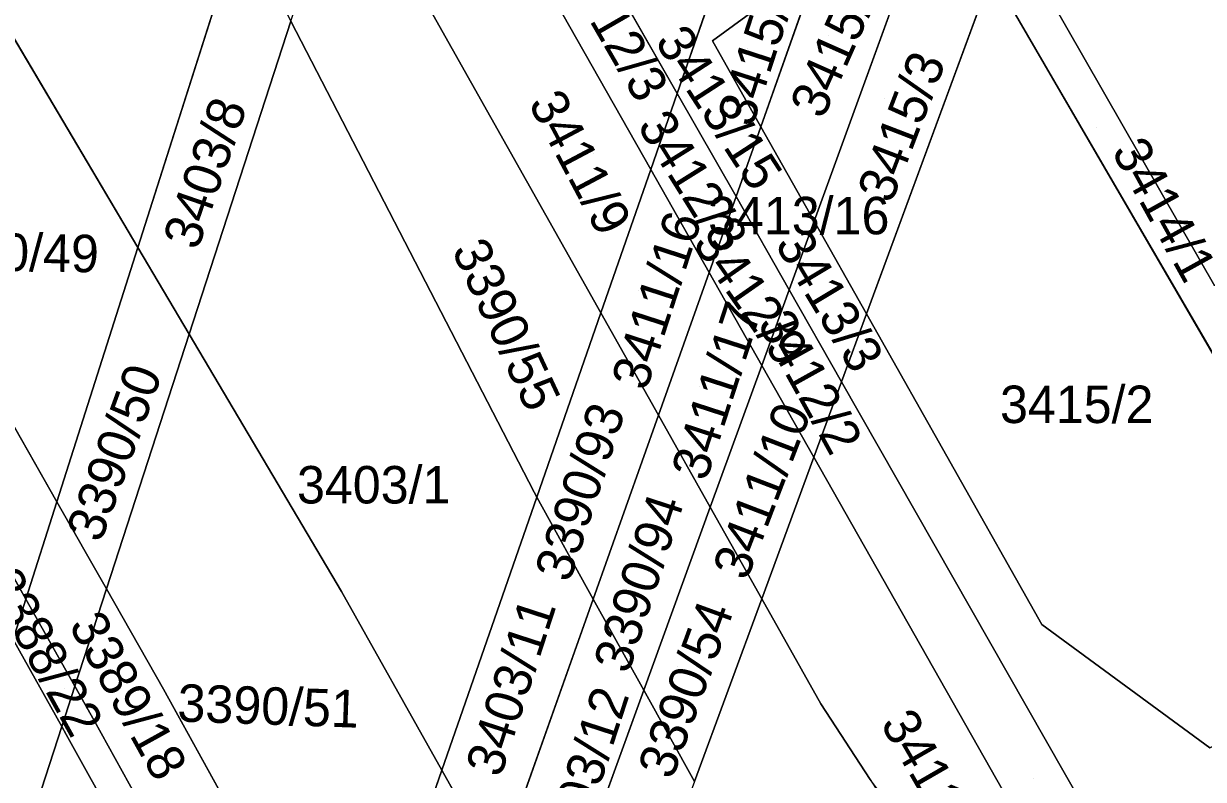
# Model space of a CAD drawing. Extents: x -262715 to -259381, y -1237238 to -1231182.
# Drawn here: x -261776 to -261713, y -1236208.9 to -1236168.6 of the extents above; entities that cross this region are included whole.
import ezdxf

# ---------------------------------------------------------------- set-up
doc = ezdxf.new("R2010")
doc.units = 0
for name, color, linetype in [('body_kn', 7, 'Continuous'), ('kladpar_druhypozemkov', 7, 'Continuous'), ('kladpar_hranice', 7, 'Continuous'), ('kladpar_parcelnecisla', 7, 'Continuous'), ('kladpar_plochy', 7, 'Continuous')]:
    doc.layers.add(name, color=color, linetype=linetype)

msp = doc.modelspace()

# ---------------------------------------------------------------- linework, layer by layer
at = {"layer": 'body_kn'}
for p, q in [((-261739.23, -1236169.52), (-261739.23, -1236169.52)), ((-261741.11, -1236172.33), (-261741.11, -1236172.33)), ((-261736.65, -1236174.1), (-261736.65, -1236174.1)), ((-261736.65, -1236174.1), (-261736.65, -1236174.1)), ((-261742.52, -1236176.38), (-261742.52, -1236176.38)), ((-261742.52, -1236176.38), (-261742.52, -1236176.38)), ((-261737.97, -1236177.83), (-261737.97, -1236177.83)), ((-261733.81, -1236179.13), (-261733.81, -1236179.13)), ((-261733.81, -1236179.13), (-261733.81, -1236179.13)), ((-261769.86, -1236180.55), (-261769.86, -1236180.55)), ((-261739.41, -1236181.88), (-261739.41, -1236181.88)), ((-261739.41, -1236181.88), (-261739.41, -1236181.88)), ((-261735.14, -1236182.8), (-261735.14, -1236182.8)), ((-261735.14, -1236182.8), (-261735.14, -1236182.8)), ((-261745.17, -1236184.03), (-261745.17, -1236184.03)), ((-261745.17, -1236184.03), (-261745.17, -1236184.03)), ((-261731.01, -1236184.09), (-261731.01, -1236184.09)), ((-261731.01, -1236184.09), (-261731.01, -1236184.09)), ((-261767.13, -1236185.17), (-261767.13, -1236185.17)), ((-261736.6, -1236186.83), (-261736.6, -1236186.83)), ((-261732.34, -1236187.71), (-261732.34, -1236187.71)), ((-261732.34, -1236187.71), (-261732.34, -1236187.71)), ((-261742.11, -1236189.49), (-261742.11, -1236189.49)), ((-261742.11, -1236189.49), (-261742.11, -1236189.49)), ((-261733.82, -1236191.73), (-261733.82, -1236191.73)), ((-261748.74, -1236193.6), (-261748.74, -1236193.6)), ((-261748.59, -1236193.87), (-261748.59, -1236193.87)), ((-261748.59, -1236193.87), (-261748.59, -1236193.87)), ((-261774.18, -1236194.12), (-261774.18, -1236194.12)), ((-261774.18, -1236194.12), (-261774.18, -1236194.12)), ((-261739.35, -1236194.39), (-261739.35, -1236194.39)), ((-261739.35, -1236194.39), (-261739.35, -1236194.39)), ((-261771.54, -1236198.76), (-261771.54, -1236198.76)), ((-261771.54, -1236198.76), (-261771.54, -1236198.76)), ((-261759, -1236198.9), (-261759, -1236198.9)), ((-261775.83, -1236199.31), (-261775.83, -1236199.31)), ((-261745.58, -1236199.3), (-261745.58, -1236199.3)), ((-261745.58, -1236199.3), (-261745.58, -1236199.3)), ((-261736.6, -1236199.28), (-261736.6, -1236199.28)), ((-261736.6, -1236199.28), (-261736.6, -1236199.28)), ((-261721.67, -1236200.65), (-261721.67, -1236200.65)), ((-261773.22, -1236203.95), (-261773.22, -1236203.95)), ((-261768.5, -1236204.11), (-261768.5, -1236204.11)), ((-261768.5, -1236204.11), (-261768.5, -1236204.11)), ((-261742.89, -1236204.16), (-261742.89, -1236204.16)), ((-261742.89, -1236204.16), (-261742.89, -1236204.16)), ((-261733.44, -1236204.89), (-261733.44, -1236204.89)), ((-261772.2, -1236205.78), (-261772.2, -1236205.78)), ((-261773.92, -1236206.1), (-261773.92, -1236206.1)), ((-261773.92, -1236206.1), (-261773.92, -1236206.1)), ((-261773.68, -1236206.53), (-261773.68, -1236206.53)), ((-261753.65, -1236208.43), (-261753.65, -1236208.43))]:
    msp.add_line(p, q, dxfattribs=at)
at = {"layer": 'kladpar_druhypozemkov'}
for p, q in [((-261733.06, -1236169.24), (-261733.06, -1236169.24)), ((-261737.38, -1236169.9), (-261737.38, -1236169.9)), ((-261738.41, -1236172.81), (-261738.41, -1236172.81)), ((-261730.04, -1236172.58), (-261730.04, -1236172.58)), ((-261718.76, -1236174.13), (-261718.76, -1236174.13)), ((-261766.45, -1236174.55), (-261766.45, -1236174.55)), ((-261745.55, -1236175.55), (-261745.55, -1236175.55)), ((-261739.52, -1236177), (-261739.52, -1236177)), ((-261735.67, -1236178.15), (-261735.67, -1236178.15)), ((-261743.15, -1236182.83), (-261743.15, -1236182.83)), ((-261736.5, -1236182.79), (-261736.5, -1236182.79)), ((-261731.9, -1236183.59), (-261731.9, -1236183.59)), ((-261749.3, -1236184.54), (-261749.3, -1236184.54)), ((-261733.73, -1236187.1), (-261733.73, -1236187.1)), ((-261739.92, -1236187.94), (-261739.92, -1236187.94)), ((-261719.33, -1236188.42), (-261719.33, -1236188.42)), ((-261771.05, -1236189.22), (-261771.05, -1236189.22)), ((-261746.55, -1236191), (-261746.55, -1236191)), ((-261757.04, -1236192.45), (-261757.04, -1236192.45)), ((-261737.38, -1236192.92), (-261737.38, -1236192.92)), ((-261743.22, -1236196.26), (-261743.22, -1236196.26)), ((-261750.58, -1236203.07), (-261750.58, -1236203.07)), ((-261741.11, -1236202.89), (-261741.11, -1236202.89)), ((-261762.56, -1236203.85), (-261762.56, -1236203.85)), ((-261773.8, -1236204.05), (-261773.8, -1236204.05)), ((-261769.58, -1236204.43), (-261769.58, -1236204.43)), ((-261746.68, -1236207.71), (-261746.68, -1236207.71)), ((-261726.58, -1236208.43), (-261726.58, -1236208.43)), ((-261722.09, -1236208.85), (-261722.09, -1236208.85))]:
    msp.add_line(p, q, dxfattribs=at)
at = {"layer": 'kladpar_hranice'}
for p, q in [((-261741.11, -1236172.33), (-261749.51, -1236157.58)), ((-261764.38, -1236163.29), (-261769.86, -1236180.55)), ((-261769.86, -1236180.55), (-261764.38, -1236163.29)), ((-261741.11, -1236172.33), (-261738.09, -1236163.65)), ((-261738.09, -1236163.65), (-261741.11, -1236172.33)), ((-261779.59, -1236164.12), (-261769.86, -1236180.55)), ((-261769.86, -1236180.55), (-261779.59, -1236164.12)), ((-261733.81, -1236179.13), (-261728.28, -1236163.91)), ((-261728.28, -1236163.91), (-261733.81, -1236179.13)), ((-261733.79, -1236166.02), (-261736.65, -1236174.1)), ((-261736.65, -1236174.1), (-261733.79, -1236166.02)), ((-261731.01, -1236184.09), (-261724.33, -1236165.93)), ((-261724.33, -1236165.93), (-261731.01, -1236184.09)), ((-261724.33, -1236165.93), (-261702.89, -1236202.83)), ((-261761.71, -1236168.46), (-261767.13, -1236185.17)), ((-261767.13, -1236185.17), (-261761.71, -1236168.46)), ((-261742.52, -1236176.38), (-261741.11, -1236172.33)), ((-261741.11, -1236172.33), (-261742.52, -1236176.38)), ((-261737.97, -1236177.83), (-261741.11, -1236172.33)), ((-261741.11, -1236172.33), (-261737.97, -1236177.83)), ((-261737.97, -1236177.83), (-261736.65, -1236174.1)), ((-261736.65, -1236174.1), (-261737.97, -1236177.83)), ((-261733.81, -1236179.13), (-261736.65, -1236174.1)), ((-261736.65, -1236174.1), (-261733.81, -1236179.13)), ((-261745.17, -1236184.03), (-261742.52, -1236176.38)), ((-261742.52, -1236176.38), (-261745.17, -1236184.03)), ((-261739.41, -1236181.88), (-261742.52, -1236176.38)), ((-261742.52, -1236176.38), (-261739.41, -1236181.88)), ((-261783.61, -1236177.53), (-261774.18, -1236194.12)), ((-261774.18, -1236194.12), (-261783.61, -1236177.53)), ((-261739.41, -1236181.88), (-261737.97, -1236177.83)), ((-261737.97, -1236177.83), (-261739.41, -1236181.88)), ((-261735.14, -1236182.8), (-261737.97, -1236177.83)), ((-261737.97, -1236177.83), (-261735.14, -1236182.8)), ((-261735.14, -1236182.8), (-261733.81, -1236179.13)), ((-261733.81, -1236179.13), (-261735.14, -1236182.8)), ((-261733.81, -1236179.13), (-261731.01, -1236184.09)), ((-261731.01, -1236184.09), (-261733.81, -1236179.13)), ((-261769.86, -1236180.55), (-261774.18, -1236194.12)), ((-261774.18, -1236194.12), (-261769.86, -1236180.55)), ((-261769.86, -1236180.55), (-261767.13, -1236185.17)), ((-261767.13, -1236185.17), (-261769.86, -1236180.55)), ((-261742.11, -1236189.49), (-261739.41, -1236181.88)), ((-261739.41, -1236181.88), (-261742.11, -1236189.49)), ((-261736.6, -1236186.83), (-261739.41, -1236181.88)), ((-261739.41, -1236181.88), (-261736.6, -1236186.83)), ((-261785.15, -1236182.66), (-261775.83, -1236199.31)), ((-261775.83, -1236199.31), (-261785.15, -1236182.66)), ((-261736.6, -1236186.83), (-261735.14, -1236182.8)), ((-261735.14, -1236182.8), (-261736.6, -1236186.83)), ((-261735.14, -1236182.8), (-261732.34, -1236187.71)), ((-261732.34, -1236187.71), (-261735.14, -1236182.8)), ((-261748.59, -1236193.87), (-261745.17, -1236184.03)), ((-261745.17, -1236184.03), (-261748.59, -1236193.87)), ((-261742.11, -1236189.49), (-261745.17, -1236184.03)), ((-261745.17, -1236184.03), (-261742.11, -1236189.49)), ((-261731.01, -1236184.09), (-261732.34, -1236187.71)), ((-261732.34, -1236187.71), (-261731.01, -1236184.09)), ((-261767.13, -1236185.17), (-261771.54, -1236198.76)), ((-261771.54, -1236198.76), (-261767.13, -1236185.17)), ((-261739.35, -1236194.39), (-261736.6, -1236186.83)), ((-261736.6, -1236186.83), (-261739.35, -1236194.39)), ((-261736.6, -1236186.83), (-261733.82, -1236191.73)), ((-261733.82, -1236191.73), (-261736.6, -1236186.83)), ((-261732.34, -1236187.71), (-261733.82, -1236191.73)), ((-261733.82, -1236191.73), (-261732.34, -1236187.71)), ((-261745.58, -1236199.3), (-261742.11, -1236189.49)), ((-261742.11, -1236189.49), (-261745.58, -1236199.3)), ((-261739.35, -1236194.39), (-261742.11, -1236189.49)), ((-261742.11, -1236189.49), (-261739.35, -1236194.39)), ((-261736.6, -1236199.28), (-261733.82, -1236191.73)), ((-261733.82, -1236191.73), (-261736.6, -1236199.28)), ((-261733.82, -1236191.73), (-261719.04, -1236217.82)), ((-261753.65, -1236208.43), (-261748.59, -1236193.87)), ((-261748.59, -1236193.87), (-261753.65, -1236208.43)), ((-261748.59, -1236193.87), (-261745.58, -1236199.3)), ((-261745.58, -1236199.3), (-261748.59, -1236193.87)), ((-261774.18, -1236194.12), (-261775.83, -1236199.31)), ((-261775.83, -1236199.31), (-261774.18, -1236194.12)), ((-261774.18, -1236194.12), (-261771.54, -1236198.76)), ((-261771.54, -1236198.76), (-261774.18, -1236194.12)), ((-261742.89, -1236204.16), (-261739.35, -1236194.39)), ((-261739.35, -1236194.39), (-261742.89, -1236204.16)), ((-261739.35, -1236194.39), (-261736.6, -1236199.28)), ((-261736.6, -1236199.28), (-261739.35, -1236194.39)), ((-261771.54, -1236198.76), (-261773.22, -1236203.95)), ((-261773.22, -1236203.95), (-261771.54, -1236198.76)), ((-261768.5, -1236204.11), (-261771.54, -1236198.76)), ((-261775.83, -1236199.31), (-261776.51, -1236201.46)), ((-261775.83, -1236199.31), (-261773.22, -1236203.95)), ((-261773.22, -1236203.95), (-261775.83, -1236199.31)), ((-261750.69, -1236213.71), (-261745.58, -1236199.3)), ((-261745.58, -1236199.3), (-261750.69, -1236213.71)), ((-261745.58, -1236199.3), (-261742.89, -1236204.16)), ((-261742.89, -1236204.16), (-261745.58, -1236199.3)), ((-261736.6, -1236199.28), (-261740.19, -1236209.04)), ((-261740.19, -1236209.04), (-261736.6, -1236199.28)), ((-261773.22, -1236203.95), (-261773.92, -1236206.1)), ((-261758.47, -1236222.28), (-261768.5, -1236204.11)), ((-261748.06, -1236218.4), (-261742.89, -1236204.16)), ((-261742.89, -1236204.16), (-261748.06, -1236218.4)), ((-261740.19, -1236209.04), (-261742.89, -1236204.16)), ((-261742.89, -1236204.16), (-261740.19, -1236209.04)), ((-261758.47, -1236222.28), (-261753.65, -1236208.43)), ((-261753.65, -1236208.43), (-261758.47, -1236222.28)), ((-261750.69, -1236213.71), (-261753.65, -1236208.43)), ((-261753.65, -1236208.43), (-261750.69, -1236213.71))]:
    msp.add_line(p, q, dxfattribs=at)
for points in [[(-261694.38, -1236199.11), (-261701.26, -1236202.14), (-261723.41, -1236163.43), (-261723.79, -1236162.76), (-261722.92, -1236162.09), (-261720.4, -1236160.17), (-261714.42, -1236157.88), (-261709.68, -1236157.18)], [(-261742.52, -1236176.38), (-261752.34, -1236159.04), (-261749.51, -1236157.58), (-261741.11, -1236172.33)], [(-261745.17, -1236184.03), (-261756.04, -1236164.71), (-261755.22, -1236162.36), (-261752.34, -1236159.04), (-261742.52, -1236176.38)], [(-261758.86, -1236159.66), (-261756.04, -1236164.71), (-261745.17, -1236184.03)], [(-261738.09, -1236163.65), (-261735.67, -1236166.9), (-261739.23, -1236169.52), (-261736.65, -1236174.1)], [(-261723.41, -1236163.43), (-261701.26, -1236202.14), (-261702.89, -1236202.83), (-261724.33, -1236165.93)], [(-261736.65, -1236174.1), (-261739.23, -1236169.52), (-261735.67, -1236166.9), (-261733.79, -1236166.02)], [(-261761.71, -1236168.46), (-261748.74, -1236193.6), (-261748.59, -1236193.87)], [(-261748.59, -1236193.87), (-261748.74, -1236193.6), (-261761.71, -1236168.46)], [(-261702.89, -1236202.83), (-261712.7, -1236207.24), (-261721.67, -1236200.65), (-261731.01, -1236184.09)], [(-261731.01, -1236184.09), (-261721.67, -1236200.65), (-261712.7, -1236207.24), (-261702.89, -1236202.83), (-261701.26, -1236202.14), (-261694.38, -1236199.11)], [(-261753.65, -1236208.43), (-261759, -1236198.9), (-261767.13, -1236185.17)], [(-261767.13, -1236185.17), (-261759, -1236198.9), (-261753.65, -1236208.43)], [(-261698.56, -1236209.32), (-261710.81, -1236215.95), (-261712.32, -1236216.49), (-261714.08, -1236216.26), (-261716.19, -1236215.52), (-261717.5, -1236213.76), (-261732.34, -1236187.71)], [(-261732.34, -1236187.71), (-261717.5, -1236213.76), (-261716.19, -1236215.52), (-261714.08, -1236216.26), (-261712.32, -1236216.49), (-261710.81, -1236215.95), (-261698.56, -1236209.32)], [(-261700.43, -1236213.89), (-261711.31, -1236219.82), (-261719.04, -1236217.82), (-261733.82, -1236191.73)], [(-261771.54, -1236198.76), (-261768.5, -1236204.11), (-261758.47, -1236222.28)], [(-261773.92, -1236206.1), (-261776.51, -1236201.46), (-261775.83, -1236199.31)], [(-261719.04, -1236217.82), (-261722.32, -1236216.58), (-261724.8, -1236214.96), (-261727.09, -1236213.24), (-261729.14, -1236211.14), (-261730.82, -1236208.93), (-261733.44, -1236204.89), (-261736.6, -1236199.28)], [(-261736.6, -1236199.28), (-261733.44, -1236204.89), (-261730.82, -1236208.93), (-261711.05, -1236239.83)], [(-261776.51, -1236201.46), (-261773.92, -1236206.1), (-261797.58, -1236278.99), (-261822.17, -1236354.77), (-261824.67, -1236352.95), (-261806.99, -1236297.16), (-261791.01, -1236247.1), (-261776.51, -1236201.46)], [(-261760.95, -1236229.42), (-261765.79, -1236220.71), (-261768.56, -1236215.73), (-261770.94, -1236211.45), (-261773.68, -1236206.53), (-261773.92, -1236206.1), (-261773.22, -1236203.95)], [(-261760.25, -1236227.4), (-261772.2, -1236205.78), (-261773.22, -1236203.95)], [(-261773.22, -1236203.95), (-261772.2, -1236205.78), (-261760.25, -1236227.4)], [(-261797.58, -1236278.99), (-261773.92, -1236206.1), (-261773.68, -1236206.53), (-261770.94, -1236211.45), (-261782.26, -1236245.91), (-261791.2, -1236273.27), (-261797.58, -1236278.99)]]:
    msp.add_lwpolyline(points, dxfattribs=at)
at = {"layer": 'kladpar_plochy'}
for points in [[(-261773.91, -1236145.16), (-261772.76, -1236147.05), (-261764.38, -1236163.29), (-261769.86, -1236180.55), (-261779.59, -1236164.12)], [(-261749.51, -1236157.58), (-261746.09, -1236156.8), (-261744.36, -1236156.93), (-261743.05, -1236157.75), (-261739.3, -1236162.03), (-261738.09, -1236163.65), (-261741.11, -1236172.33)], [(-261709.68, -1236157.18), (-261690.79, -1236190.36), (-261694.38, -1236199.11), (-261701.26, -1236202.14), (-261723.41, -1236163.43), (-261723.79, -1236162.76), (-261722.92, -1236162.09), (-261720.4, -1236160.17), (-261714.42, -1236157.88)], [(-261742.52, -1236176.38), (-261752.34, -1236159.04), (-261749.51, -1236157.58), (-261741.11, -1236172.33)], [(-261745.17, -1236184.03), (-261756.04, -1236164.71), (-261755.22, -1236162.36), (-261752.34, -1236159.04), (-261742.52, -1236176.38)], [(-261761.71, -1236168.46), (-261758.86, -1236159.66), (-261756.04, -1236164.71), (-261745.17, -1236184.03), (-261748.59, -1236193.87), (-261748.74, -1236193.6)], [(-261764.38, -1236163.29), (-261761.71, -1236168.46), (-261767.13, -1236185.17), (-261769.86, -1236180.55)], [(-261738.09, -1236163.65), (-261735.67, -1236166.9), (-261739.23, -1236169.52), (-261736.65, -1236174.1), (-261737.97, -1236177.83), (-261741.11, -1236172.33)], [(-261731.01, -1236184.09), (-261733.81, -1236179.13), (-261728.28, -1236163.91), (-261725.79, -1236163.41), (-261724.33, -1236165.93)], [(-261723.41, -1236163.43), (-261701.26, -1236202.14), (-261702.89, -1236202.83), (-261724.33, -1236165.93)], [(-261774.18, -1236194.12), (-261783.61, -1236177.53), (-261779.59, -1236164.12), (-261769.86, -1236180.55)], [(-261733.81, -1236179.13), (-261736.65, -1236174.1), (-261733.79, -1236166.02), (-261729.98, -1236164.25), (-261728.28, -1236163.91)], [(-261736.65, -1236174.1), (-261739.23, -1236169.52), (-261735.67, -1236166.9), (-261733.79, -1236166.02)], [(-261702.89, -1236202.83), (-261712.7, -1236207.24), (-261721.67, -1236200.65), (-261731.01, -1236184.09), (-261724.33, -1236165.93)], [(-261761.71, -1236168.46), (-261748.74, -1236193.6), (-261748.59, -1236193.87), (-261753.65, -1236208.43), (-261759, -1236198.9), (-261767.13, -1236185.17)], [(-261739.41, -1236181.88), (-261742.52, -1236176.38), (-261741.11, -1236172.33), (-261737.97, -1236177.83)], [(-261733.81, -1236179.13), (-261735.14, -1236182.8), (-261737.97, -1236177.83), (-261736.65, -1236174.1)], [(-261742.11, -1236189.49), (-261745.17, -1236184.03), (-261742.52, -1236176.38), (-261739.41, -1236181.88)], [(-261783.61, -1236177.53), (-261774.18, -1236194.12), (-261775.83, -1236199.31), (-261785.15, -1236182.66)], [(-261735.14, -1236182.8), (-261736.6, -1236186.83), (-261739.41, -1236181.88), (-261737.97, -1236177.83)], [(-261732.34, -1236187.71), (-261735.14, -1236182.8), (-261733.81, -1236179.13), (-261731.01, -1236184.09)], [(-261771.54, -1236198.76), (-261774.18, -1236194.12), (-261769.86, -1236180.55), (-261767.13, -1236185.17)], [(-261739.35, -1236194.39), (-261742.11, -1236189.49), (-261739.41, -1236181.88), (-261736.6, -1236186.83)], [(-261776.51, -1236201.46), (-261779.45, -1236196.18), (-261782, -1236191.6), (-261785.79, -1236184.81), (-261785.15, -1236182.66), (-261775.83, -1236199.31)], [(-261735.14, -1236182.8), (-261732.34, -1236187.71), (-261733.82, -1236191.73), (-261736.6, -1236186.83)], [(-261745.58, -1236199.3), (-261748.59, -1236193.87), (-261745.17, -1236184.03), (-261742.11, -1236189.49)], [(-261698.56, -1236209.32), (-261710.81, -1236215.95), (-261712.32, -1236216.49), (-261714.08, -1236216.26), (-261716.19, -1236215.52), (-261717.5, -1236213.76), (-261732.34, -1236187.71), (-261731.01, -1236184.09), (-261721.67, -1236200.65), (-261712.7, -1236207.24), (-261702.89, -1236202.83), (-261701.26, -1236202.14), (-261694.38, -1236199.11)], [(-261768.5, -1236204.11), (-261771.54, -1236198.76), (-261767.13, -1236185.17), (-261759, -1236198.9), (-261753.65, -1236208.43), (-261758.47, -1236222.28)], [(-261736.6, -1236199.28), (-261739.35, -1236194.39), (-261736.6, -1236186.83), (-261733.82, -1236191.73)], [(-261700.43, -1236213.89), (-261711.31, -1236219.82), (-261719.04, -1236217.82), (-261733.82, -1236191.73), (-261732.34, -1236187.71), (-261717.5, -1236213.76), (-261716.19, -1236215.52), (-261714.08, -1236216.26), (-261712.32, -1236216.49), (-261710.81, -1236215.95), (-261698.56, -1236209.32)], [(-261739.35, -1236194.39), (-261742.89, -1236204.16), (-261745.58, -1236199.3), (-261742.11, -1236189.49)], [(-261719.04, -1236217.82), (-261722.32, -1236216.58), (-261724.8, -1236214.96), (-261727.09, -1236213.24), (-261729.14, -1236211.14), (-261730.82, -1236208.93), (-261733.44, -1236204.89), (-261736.6, -1236199.28), (-261733.82, -1236191.73)], [(-261748.59, -1236193.87), (-261745.58, -1236199.3), (-261750.69, -1236213.71), (-261753.65, -1236208.43)], [(-261774.18, -1236194.12), (-261771.54, -1236198.76), (-261773.22, -1236203.95), (-261775.83, -1236199.31)], [(-261739.35, -1236194.39), (-261736.6, -1236199.28), (-261740.19, -1236209.04), (-261742.89, -1236204.16)], [(-261760.25, -1236227.4), (-261772.2, -1236205.78), (-261773.22, -1236203.95), (-261771.54, -1236198.76), (-261768.5, -1236204.11), (-261758.47, -1236222.28)], [(-261773.92, -1236206.1), (-261776.51, -1236201.46), (-261775.83, -1236199.31), (-261773.22, -1236203.95)], [(-261745.58, -1236199.3), (-261742.89, -1236204.16), (-261748.06, -1236218.4), (-261750.69, -1236213.71)], [(-261776.51, -1236201.46), (-261773.92, -1236206.1), (-261797.58, -1236278.99), (-261822.17, -1236354.77), (-261824.67, -1236352.95), (-261806.99, -1236297.16), (-261791.01, -1236247.1)], [(-261760.95, -1236229.42), (-261765.79, -1236220.71), (-261768.56, -1236215.73), (-261770.94, -1236211.45), (-261773.68, -1236206.53), (-261773.92, -1236206.1), (-261773.22, -1236203.95), (-261772.2, -1236205.78), (-261760.25, -1236227.4)], [(-261742.89, -1236204.16), (-261740.19, -1236209.04), (-261745.39, -1236223.18), (-261748.06, -1236218.4)], [(-261797.58, -1236278.99), (-261773.92, -1236206.1), (-261773.68, -1236206.53), (-261770.94, -1236211.45), (-261782.26, -1236245.91), (-261791.2, -1236273.27)], [(-261755.58, -1236227.52), (-261758.47, -1236222.28), (-261753.65, -1236208.43), (-261750.69, -1236213.71)]]:
    msp.add_lwpolyline(points, close=True, dxfattribs=at)
msp.add_lwpolyline([(-261740.19, -1236209.04), (-261736.6, -1236199.28), (-261733.44, -1236204.89), (-261730.82, -1236208.93)], dxfattribs=at)

# ---------------------------------------------------------------- texts
at = {"layer": 'kladpar_parcelnecisla'}
for s, rotation, p in [('3412/3', 300, (-261747.302, -1236165.852)), ('3415/7', 72, (-261737.105, -1236174.187)), ('3415/4', 66, (-261733.337, -1236173.757)), ('3413/15', 303, (-261742.337, -1236169.556)), ('3415/3', 69, (-261729.691, -1236178.257)), ('3411/9', 298, (-261749.073, -1236172.85)), ('3403/8', 71, (-261766.678, -1236180.747)), ('3412/8', 302, (-261743.274, -1236174.054)), ('3414/1', 299, (-261717.979, -1236175.41)), ('3413/16', 360, (-261739.457, -1236179.84)), ('3411/16', 72, (-261742.76, -1236188.252)), ('3412/9', 305, (-261740.325, -1236180.341)), ('3390/49', 359, (-261781.624, -1236181.707)), ('3390/55', 295, (-261753.155, -1236180.678)), ('3413/3', 301, (-261735.932, -1236180.365)), ('3411/17', 72, (-261739.566, -1236193.077)), ('3412/2', 299, (-261736.861, -1236184.6)), ('3390/50', 70, (-261771.847, -1236196.355)), ('3390/93', 72, (-261746.843, -1236198.475)), ('3411/10', 69, (-261737.403, -1236198.381)), ('3390/94', 72, (-261743.711, -1236203.347)), ('3388/22', 299, (-261778.063, -1236198.358)), ('3403/11', 72, (-261750.528, -1236208.879)), ('3390/54', 70, (-261741.376, -1236208.995)), ('3389/18', 299, (-261773.577, -1236200.694)), ('3390/51', 358, (-261767.774, -1236205.826)), ('3403/12', 72, (-261746.632, -1236213.621)), ('3411/2', 300, (-261730.306, -1236205.945))]:
    msp.add_text(s, height=2, rotation=rotation, dxfattribs=at).set_placement(p)
for s, p in [('3415/2', (-261723.895, -1236189.91)), ('3403/1', (-261761.377, -1236194.2))]:
    msp.add_text(s, height=2, dxfattribs=at).set_placement(p)

doc.saveas('drawing.dxf')
